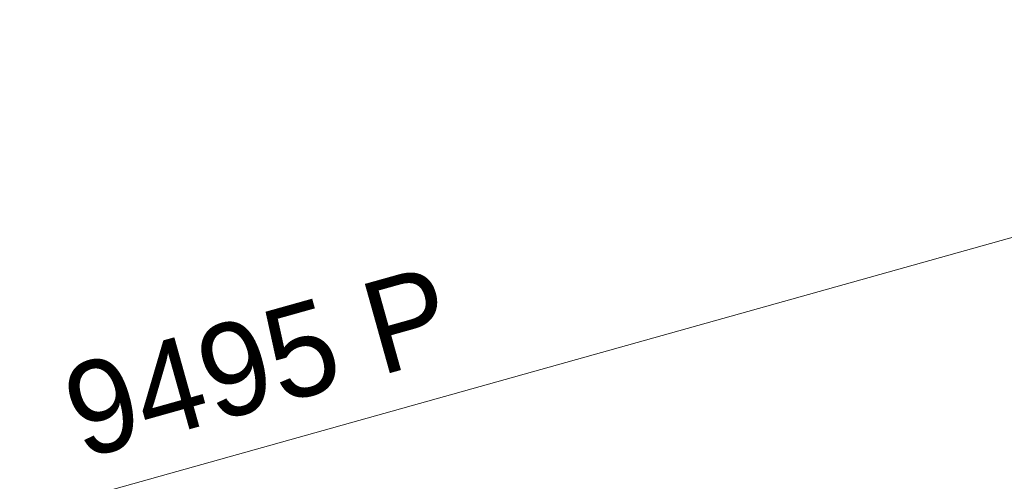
# Model space of a CAD drawing. Header units: millimetres. Extents: x -1970 to 61924, y -58230 to 6847.
# Tile 451 of 656: x 5185 to 7843, y 2424 to 3670. Entities that reach past the tile are written whole.
import ezdxf

# ---------------------------------------------------------------- set-up
doc = ezdxf.new("R2010")
doc.units = ezdxf.units.MM
doc.layers.add('COTAS_P', color=1, linetype='Continuous', lineweight=0)
doc.dimstyles.new('R19_100', dxfattribs={"dimtxt": 250, "dimasz": 150, "dimexe": 150, "dimexo": 80, "dimgap": 100, "dimtad": 1, "dimtih": 1, "dimtoh": 1, "dimdsep": 46, "dimcen": 0.09, "dimadec": 0, "dimazin": 0, "dimtfac": 1, "dimtdec": 4, "dimtofl": 0, "dimtmove": 0, "dimatfit": 3, "dimfxl": 1, "dimtolj": 1, "dimtzin": 0, "dimarcsym": 0})

# ---------------------------------------------------------------- blocks, each defined once
blk = doc.blocks.new('DIM_R26_1')
at = {"layer": 'COTAS_P'}
for p, q in [((9950.7, 3666.7), (9794.1, 3669.6)), ((807.3, 1106.7), (9950.7, 3666.7)), ((9950.7, 3666.7), (9818.4, 3582.9)), ((10193.4, 2800), (9950.7, 3666.7)), ((807.3, 1106.7), (939.7, 1190.4)), ((1050, 240), (807.3, 1106.7)), ((807.3, 1106.7), (963.9, 1103.8))]:
    blk.add_line(p, q, dxfattribs=at)
blk.add_text('9495 P', height=250, rotation=15.6414, dxfattribs=at).set_placement((5352.1, 2483))

msp = doc.modelspace()

# ---------------------------------------------------------------- dimensions: what is measured, and where the dimension line sits
at = {"layer": 'COTAS_P'}
dim = msp.add_aligned_dim(p1=(1050, 240), p2=(10193.381, 2800), distance=900, text='<> P', dimstyle='R19_100', dxfattribs=at)
dim.commit()
dim.dimension.update_dxf_attribs({"geometry": 'DIM_R26_1', "text_midpoint": (5379.037, 2386.671)})

doc.saveas('drawing.dxf')
